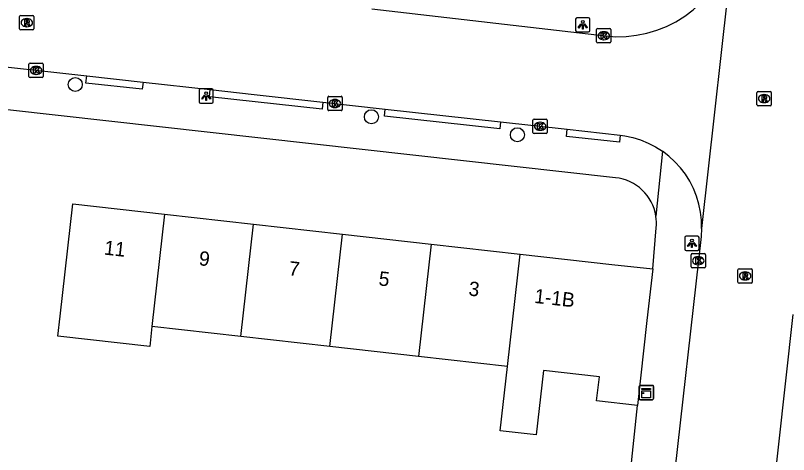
# Model space of a CAD drawing. Extents: x 161928 to 163055, y 386475 to 387428.
# Drawn here: x 162636.3 to 162690.3, y 387077.2 to 387107.9 of the extents above; entities that cross this region are included whole.
import ezdxf

# ---------------------------------------------------------------- set-up
doc = ezdxf.new("R2010")
doc.units = 0
for name, color, linetype in [('IMGEO_Boom', 7, 'Continuous'), ('IMGEO_Kast', 7, 'Continuous'), ('IMGEO_Kolk', 7, 'Continuous'), ('IMGEO_Lichtpunt', 7, 'Continuous'), ('IMGEO_Pand', 7, 'Continuous'), ('IMGEO_Pand_nummerreeks', 7, 'Continuous'), ('IMGEO_Rijbaan_lokaal_open', 7, 'Continuous'), ('IMGEO_Rioolput', 7, 'Continuous'), ('IMGEO_Voetpad_open', 7, 'Continuous')]:
    doc.layers.add(name, color=color, linetype=linetype)

msp = doc.modelspace()

# ---------------------------------------------------------------- linework, layer by layer
at = {"layer": 'IMGEO_Boom'}
for centre in [(162640.466, 387103.044), (162661.154, 387100.796), (162671.353, 387099.539)]:
    msp.add_circle(centre, 0.489, dxfattribs=at)
at = {"layer": 'IMGEO_Kast'}
for p, q in [((162679.861, 387081.113), (162679.861, 387081.954)), ((162679.861, 387081.954), (162679.861, 387081.113)), ((162679.936, 387082.038), (162680.777, 387082.038)), ((162680.777, 387082.038), (162679.936, 387082.038)), ((162680.861, 387081.963), (162680.861, 387081.122)), ((162680.861, 387081.122), (162680.861, 387081.963)), ((162680.786, 387081.038), (162679.945, 387081.038)), ((162679.945, 387081.038), (162680.786, 387081.038))]:
    msp.add_line(p, q, dxfattribs=at)
for points in [[(162680.056, 387081.828), (162680.656, 387081.828), (162680.656, 387081.743), (162680.056, 387081.743), (162680.056, 387081.828)], [(162680.056, 387081.653), (162680.656, 387081.653), (162680.656, 387081.164), (162680.056, 387081.164), (162680.056, 387081.653)]]:
    msp.add_lwpolyline(points, dxfattribs=at)
msp.add_circle((162680.14, 387081.502), 0.0377, dxfattribs=at)
for centre, start, end in [((162679.939, 387081.96), 92.4484, 184.2845), ((162679.939, 387081.96), 92.4484, 184.2845), ((162680.783, 387081.96), 2.4484, 94.2845), ((162680.783, 387081.96), 2.4484, 94.2845), ((162679.939, 387081.116), 182.4484, 274.2845), ((162679.939, 387081.116), 182.4484, 274.2845), ((162680.783, 387081.116), 272.4484, 4.2845), ((162680.783, 387081.116), 272.4484, 4.2845)]:
    msp.add_arc(centre, 0.0779, start, end, dxfattribs=at)
at = {"layer": 'IMGEO_Kolk'}
for p, q in [((162676.89, 387106.024), (162676.89, 387106.876)), ((162676.965, 387106.95), (162677.817, 387106.95)), ((162677.378, 387106.73), (162677.403, 387106.73)), ((162677.891, 387106.876), (162677.891, 387106.024)), ((162677.817, 387105.95), (162676.965, 387105.95)), ((162677.401, 387106.17), (162677.376, 387106.17)), ((162637.229, 387103.607), (162637.229, 387104.459)), ((162637.304, 387104.533), (162638.156, 387104.533)), ((162637.717, 387104.313), (162637.742, 387104.313)), ((162638.23, 387104.459), (162638.23, 387103.607)), ((162638.156, 387103.533), (162637.304, 387103.533)), ((162637.74, 387103.753), (162637.715, 387103.753)), ((162658.108, 387101.294), (162658.108, 387102.146)), ((162658.183, 387102.22), (162659.035, 387102.22)), ((162659.109, 387102.146), (162659.109, 387101.294)), ((162658.596, 387102), (162658.621, 387102)), ((162659.035, 387101.22), (162658.183, 387101.22)), ((162658.619, 387101.44), (162658.594, 387101.44)), ((162672.443, 387099.7), (162672.443, 387100.552)), ((162672.518, 387100.626), (162673.37, 387100.626)), ((162673.444, 387100.552), (162673.444, 387099.7)), ((162672.931, 387100.406), (162672.956, 387100.406)), ((162673.37, 387099.626), (162672.518, 387099.626)), ((162672.954, 387099.846), (162672.929, 387099.846)), ((162683.492, 387090.311), (162683.492, 387091.163)), ((162683.567, 387091.237), (162684.419, 387091.237)), ((162683.98, 387091.017), (162684.005, 387091.017)), ((162684.493, 387091.163), (162684.493, 387090.311)), ((162684.003, 387090.457), (162683.978, 387090.457)), ((162684.419, 387090.237), (162683.567, 387090.237))]:
    msp.add_line(p, q, dxfattribs=at)
for points in [[(162676.89, 387106.024), (162676.89, 387106.876)], [(162676.965, 387106.95), (162677.817, 387106.95)], [(162677.211, 387106.65), (162677.334, 387106.65), (162677.334, 387106.499), (162677.464, 387106.65), (162677.628, 387106.65), (162677.482, 387106.499), (162677.635, 387106.25), (162677.483, 387106.25), (162677.398, 387106.414), (162677.334, 387106.347), (162677.334, 387106.25), (162677.211, 387106.25), (162677.211, 387106.65)], [(162677.891, 387106.876), (162677.891, 387106.024)], [(162677.817, 387105.95), (162676.965, 387105.95)], [(162637.229, 387103.607), (162637.229, 387104.459)], [(162637.304, 387104.533), (162638.156, 387104.533)], [(162638.23, 387104.459), (162638.23, 387103.607)], [(162637.55, 387104.233), (162637.673, 387104.233), (162637.673, 387104.082), (162637.803, 387104.233), (162637.967, 387104.233), (162637.821, 387104.082), (162637.974, 387103.833), (162637.822, 387103.833), (162637.737, 387103.997), (162637.673, 387103.93), (162637.673, 387103.833), (162637.55, 387103.833), (162637.55, 387104.233)], [(162638.156, 387103.533), (162637.304, 387103.533)], [(162658.108, 387101.294), (162658.108, 387102.146)], [(162658.183, 387102.22), (162659.035, 387102.22)], [(162659.109, 387102.146), (162659.109, 387101.294)], [(162658.429, 387101.92), (162658.552, 387101.92), (162658.552, 387101.769), (162658.682, 387101.92), (162658.846, 387101.92), (162658.7, 387101.769), (162658.853, 387101.52), (162658.701, 387101.52), (162658.616, 387101.684), (162658.552, 387101.617), (162658.552, 387101.52), (162658.429, 387101.52), (162658.429, 387101.92)], [(162659.035, 387101.22), (162658.183, 387101.22)], [(162672.443, 387099.7), (162672.443, 387100.552)], [(162672.518, 387100.626), (162673.37, 387100.626)], [(162673.444, 387100.552), (162673.444, 387099.7)], [(162672.764, 387100.326), (162672.887, 387100.326), (162672.887, 387100.175), (162673.017, 387100.326), (162673.181, 387100.326), (162673.035, 387100.175), (162673.188, 387099.926), (162673.036, 387099.926), (162672.951, 387100.09), (162672.887, 387100.023), (162672.887, 387099.926), (162672.764, 387099.926), (162672.764, 387100.326)], [(162673.37, 387099.626), (162672.518, 387099.626)], [(162683.492, 387090.311), (162683.492, 387091.163)], [(162683.567, 387091.237), (162684.419, 387091.237)], [(162683.813, 387090.937), (162683.936, 387090.937), (162683.936, 387090.786), (162684.066, 387090.937), (162684.23, 387090.937), (162684.084, 387090.786), (162684.237, 387090.537), (162684.085, 387090.537), (162684, 387090.701), (162683.936, 387090.634), (162683.936, 387090.537), (162683.813, 387090.537), (162683.813, 387090.937)], [(162684.493, 387091.163), (162684.493, 387090.311)], [(162684.419, 387090.237), (162683.567, 387090.237)]]:
    msp.add_lwpolyline(points, dxfattribs=at)
for centre, start, end in [((162676.967, 387106.874), 91.552, 178.448), ((162676.967, 387106.874), 91.552, 178.448), ((162677.815, 387106.874), 1.552, 88.448), ((162677.815, 387106.874), 1.552, 88.448), ((162676.967, 387106.026), 181.552, 268.448), ((162676.967, 387106.026), 181.552, 268.448), ((162677.815, 387106.026), 271.552, 358.448), ((162677.815, 387106.026), 271.552, 358.448), ((162637.306, 387104.457), 91.552, 178.448), ((162637.306, 387104.457), 91.552, 178.448), ((162638.154, 387104.457), 1.552, 88.448), ((162638.154, 387104.457), 1.552, 88.448), ((162637.306, 387103.609), 181.552, 268.448), ((162637.306, 387103.609), 181.552, 268.448), ((162638.154, 387103.609), 271.552, 358.448), ((162638.154, 387103.609), 271.552, 358.448), ((162658.185, 387102.144), 91.552, 178.448), ((162658.185, 387102.144), 91.552, 178.448), ((162659.033, 387102.144), 1.552, 88.448), ((162659.033, 387102.144), 1.552, 88.448), ((162658.185, 387101.296), 181.552, 268.448), ((162658.185, 387101.296), 181.552, 268.448), ((162659.033, 387101.296), 271.552, 358.448), ((162659.033, 387101.296), 271.552, 358.448), ((162672.52, 387100.55), 91.552, 178.448), ((162672.52, 387100.55), 91.552, 178.448), ((162673.368, 387100.55), 1.552, 88.448), ((162673.368, 387100.55), 1.552, 88.448), ((162672.52, 387099.702), 181.552, 268.448), ((162672.52, 387099.702), 181.552, 268.448), ((162673.368, 387099.702), 271.552, 358.448), ((162673.368, 387099.702), 271.552, 358.448), ((162683.569, 387091.161), 91.552, 178.448), ((162683.569, 387091.161), 91.552, 178.448), ((162684.417, 387091.161), 1.552, 88.448), ((162684.417, 387091.161), 1.552, 88.448), ((162683.569, 387090.313), 181.552, 268.448), ((162683.569, 387090.313), 181.552, 268.448), ((162684.417, 387090.313), 271.552, 358.448), ((162684.417, 387090.313), 271.552, 358.448)]:
    msp.add_arc(centre, 0.0765, start, end, dxfattribs=at)
for centre, major_axis, ratio, start_param, end_param in [((162677.377, 387106.45), (-0.387, 0.002), 0.722429, 4.712389, 7.853982), ((162677.402, 387106.45), (-0.39, 0.002), 0.717154, 1.570796, 4.712389), ((162637.716, 387104.033), (-0.387, 0.002), 0.722429, 4.712389, 7.853982), ((162637.741, 387104.033), (-0.39, 0.002), 0.717154, 1.570796, 4.712389), ((162658.595, 387101.72), (-0.387, 0.002), 0.722429, 4.712389, 7.853982), ((162658.62, 387101.72), (-0.39, 0.002), 0.717154, 1.570796, 4.712389), ((162672.93, 387100.126), (-0.387, 0.002), 0.722429, 4.712389, 7.853982), ((162672.955, 387100.126), (-0.39, 0.002), 0.717154, 1.570796, 4.712389), ((162683.979, 387090.737), (-0.387, 0.002), 0.722429, 4.712389, 7.853982), ((162684.004, 387090.737), (-0.39, 0.002), 0.717154, 1.570796, 4.712389)]:
    msp.add_ellipse(centre, major_axis=major_axis, ratio=ratio, start_param=start_param, end_param=end_param, dxfattribs=at)
at = {"layer": 'IMGEO_Lichtpunt'}
for p, q in [((162675.424, 387107.616), (162675.424, 387106.809)), ((162675.424, 387107.616), (162675.424, 387106.809)), ((162676.326, 387107.711), (162675.518, 387107.711)), ((162676.326, 387107.711), (162675.518, 387107.711)), ((162676.42, 387106.809), (162676.42, 387107.616)), ((162676.42, 387106.809), (162676.42, 387107.616)), ((162675.518, 387106.715), (162676.326, 387106.715)), ((162675.518, 387106.715), (162676.326, 387106.715)), ((162650.016, 387102.739), (162649.208, 387102.739)), ((162650.016, 387102.739), (162649.208, 387102.739)), ((162649.114, 387102.644), (162649.114, 387101.837)), ((162649.114, 387102.644), (162649.114, 387101.837)), ((162650.11, 387101.837), (162650.11, 387102.644)), ((162650.11, 387101.837), (162650.11, 387102.644)), ((162649.208, 387101.743), (162650.016, 387101.743)), ((162649.208, 387101.743), (162650.016, 387101.743)), ((162683.952, 387092.455), (162683.144, 387092.455)), ((162683.952, 387092.455), (162683.144, 387092.455)), ((162683.05, 387092.36), (162683.05, 387091.553)), ((162683.05, 387092.36), (162683.05, 387091.553)), ((162684.046, 387091.553), (162684.046, 387092.36)), ((162684.046, 387091.553), (162684.046, 387092.36)), ((162683.144, 387091.459), (162683.952, 387091.459)), ((162683.144, 387091.459), (162683.952, 387091.459))]:
    msp.add_line(p, q, dxfattribs=at)
for points in [[(162675.798, 387107.28), (162675.837, 387107.252), (162675.649, 387106.99), (162675.611, 387107.017), (162675.798, 387107.28)], [(162675.9, 387107.232), (162675.947, 387107.232), (162675.947, 387106.91), (162675.9, 387106.91), (162675.9, 387107.232)], [(162676.01, 387107.252), (162676.048, 387107.279), (162676.235, 387107.017), (162676.196, 387106.989), (162676.01, 387107.252)], [(162649.488, 387102.308), (162649.527, 387102.28), (162649.339, 387102.018), (162649.301, 387102.045), (162649.488, 387102.308)], [(162649.59, 387102.26), (162649.637, 387102.26), (162649.637, 387101.938), (162649.59, 387101.938), (162649.59, 387102.26)], [(162649.7, 387102.28), (162649.738, 387102.307), (162649.925, 387102.045), (162649.886, 387102.017), (162649.7, 387102.28)], [(162683.424, 387092.024), (162683.463, 387091.996), (162683.275, 387091.734), (162683.237, 387091.761), (162683.424, 387092.024)], [(162683.526, 387091.976), (162683.573, 387091.976), (162683.573, 387091.654), (162683.526, 387091.654), (162683.526, 387091.976)], [(162683.636, 387091.996), (162683.674, 387092.023), (162683.861, 387091.761), (162683.822, 387091.733), (162683.636, 387091.996)]]:
    msp.add_lwpolyline(points, dxfattribs=at)
for centre in [(162675.923, 387107.414), (162649.613, 387102.442), (162683.549, 387092.158)]:
    msp.add_circle(centre, 0.0994, dxfattribs=at)
for centre, start, end in [((162675.518, 387107.616), 90, 180), ((162675.518, 387107.616), 90, 180), ((162676.326, 387107.616), 0, 90), ((162676.326, 387107.616), 0, 90), ((162675.518, 387106.809), 180, 270), ((162675.518, 387106.809), 180, 270), ((162676.326, 387106.809), 270, 0), ((162676.326, 387106.809), 270, 360), ((162649.208, 387102.644), 90, 180), ((162649.208, 387102.644), 90, 180), ((162650.016, 387102.644), 0, 90), ((162650.016, 387102.644), 0, 90), ((162649.208, 387101.837), 180, 270), ((162649.208, 387101.837), 180, 270), ((162650.016, 387101.837), 270, 0), ((162650.016, 387101.837), 270, 360), ((162683.144, 387092.36), 90, 180), ((162683.144, 387092.36), 90, 180), ((162683.952, 387092.36), 0, 90), ((162683.952, 387092.36), 0, 90), ((162683.144, 387091.553), 180, 270), ((162683.144, 387091.553), 180, 270), ((162683.952, 387091.553), 270, 0), ((162683.952, 387091.553), 270, 360)]:
    msp.add_arc(centre, 0.0946, start, end, dxfattribs=at)
at = {"layer": 'IMGEO_Pand'}
for points in [[(162645.822, 387086.152), (162645.665, 387084.754), (162639.246, 387085.475), (162639.403, 387086.873), (162640.284, 387094.717), (162646.702, 387093.997)], [(162646.702, 387093.997), (162645.822, 387086.152)], [(162646.702, 387093.997), (162652.913, 387093.3)], [(162652.033, 387085.455), (162652.913, 387093.3)], [(162652.913, 387093.3), (162659.125, 387092.602)], [(162658.245, 387084.758), (162659.125, 387092.602)], [(162659.125, 387092.602), (162665.336, 387091.905)], [(162665.336, 387091.905), (162664.456, 387084.061)], [(162665.336, 387091.905), (162671.547, 387091.208)], [(162670.667, 387083.363), (162671.547, 387091.208)], [(162671.547, 387091.208), (162677.964, 387090.488), (162680.81, 387090.169)], [(162680.81, 387090.169), (162680.405, 387086.559), (162679.739, 387080.634)], [(162652.033, 387085.455), (162645.822, 387086.152)], [(162658.245, 387084.758), (162652.033, 387085.455)], [(162664.456, 387084.061), (162658.245, 387084.758)], [(162670.667, 387083.363), (162664.456, 387084.061)], [(162679.739, 387080.634), (162676.892, 387080.953), (162677.083, 387082.643), (162673.171, 387083.082), (162672.665, 387078.58), (162670.161, 387078.861), (162670.667, 387083.363)]]:
    msp.add_lwpolyline(points, dxfattribs=at)
at = {"layer": 'IMGEO_Rijbaan_lokaal_open'}
for points in [[(162686.47, 387113.209), (162684.224, 387092.998)], [(162661.192, 387108.335), (162677.5, 387106.436), (162678.227, 387106.386), (162678.957, 387106.401), (162679.681, 387106.481), (162680.396, 387106.625), (162681.095, 387106.833), (162681.773, 387107.103), (162682.424, 387107.431), (162683.042, 387107.817), (162683.624, 387108.256), (162684.165, 387108.746), (162684.659, 387109.282), (162685.104, 387109.86), (162685.495, 387110.475), (162685.83, 387111.123), (162686.105, 387111.798)], [(162632.836, 387104.575), (162641.262, 387103.643)], [(162641.262, 387103.643), (162645.198, 387103.208)], [(162645.198, 387103.208), (162649.887, 387102.689)], [(162649.887, 387102.689), (162652.963, 387102.349), (162657.762, 387101.815)], [(162657.762, 387101.815), (162662.122, 387101.331)], [(162662.122, 387101.331), (162670.168, 387100.436)], [(162670.168, 387100.436), (162674.84, 387099.916)], [(162674.84, 387099.916), (162678.539, 387099.505)], [(162678.539, 387099.505), (162678.859, 387099.461), (162679.419, 387099.343), (162679.967, 387099.176), (162680.497, 387098.96), (162681.006, 387098.698), (162681.489, 387098.392)], [(162684.224, 387092.998), (162684.211, 387093.57), (162684.147, 387094.139), (162684.033, 387094.7), (162683.869, 387095.248), (162683.657, 387095.78), (162683.399, 387096.291), (162683.095, 387096.776), (162682.75, 387097.232), (162682.365, 387097.656), (162681.944, 387098.043), (162681.489, 387098.392)], [(162684.224, 387092.998), (162684.185, 387092.427), (162680.14, 387056.497)], [(162687.39, 387057.78), (162688.557, 387068.241), (162690.631, 387086.989)]]:
    msp.add_lwpolyline(points, dxfattribs=at)
at = {"layer": 'IMGEO_Rioolput'}
for p, q in [((162636.579, 387106.938), (162636.579, 387107.79)), ((162636.654, 387107.864), (162637.506, 387107.864)), ((162637.067, 387107.644), (162637.092, 387107.644)), ((162637.58, 387107.79), (162637.58, 387106.938)), ((162637.09, 387107.084), (162637.065, 387107.084)), ((162637.506, 387106.864), (162636.654, 387106.864)), ((162688.095, 387101.634), (162688.095, 387102.486)), ((162688.17, 387102.56), (162689.022, 387102.56)), ((162688.583, 387102.34), (162688.608, 387102.34)), ((162689.096, 387102.486), (162689.096, 387101.634)), ((162688.606, 387101.78), (162688.581, 387101.78)), ((162689.022, 387101.56), (162688.17, 387101.56)), ((162686.767, 387089.25), (162686.767, 387090.102)), ((162686.842, 387090.176), (162687.694, 387090.176)), ((162687.255, 387089.956), (162687.28, 387089.956)), ((162687.768, 387090.102), (162687.768, 387089.25)), ((162687.278, 387089.396), (162687.253, 387089.396)), ((162687.694, 387089.176), (162686.842, 387089.176))]:
    msp.add_line(p, q, dxfattribs=at)
for points in [[(162636.579, 387106.938), (162636.579, 387107.79)], [(162636.654, 387107.864), (162637.506, 387107.864)], [(162637.168, 387107.562), (162636.916, 387107.564), (162636.916, 387107.164)], [(162637.58, 387107.79), (162637.58, 387106.938)], [(162636.916, 387107.164), (162637.04, 387107.164), (162637.04, 387107.326), (162637.051, 387107.326)], [(162637.094, 387107.483), (162637.04, 387107.483), (162637.04, 387107.402)], [(162637.04, 387107.402), (162637.092, 387107.402)], [(162637.098, 387107.297), (162637.169, 387107.164), (162637.309, 387107.164), (162637.244, 387107.29)], [(162637.506, 387106.864), (162636.654, 387106.864)], [(162688.095, 387101.634), (162688.095, 387102.486)], [(162688.17, 387102.56), (162689.022, 387102.56)], [(162688.684, 387102.258), (162688.432, 387102.26), (162688.432, 387101.86)], [(162688.61, 387102.179), (162688.556, 387102.179), (162688.556, 387102.098)], [(162689.096, 387102.486), (162689.096, 387101.634)], [(162688.432, 387101.86), (162688.556, 387101.86), (162688.556, 387102.022), (162688.567, 387102.022)], [(162688.556, 387102.098), (162688.608, 387102.098)], [(162688.614, 387101.993), (162688.685, 387101.86), (162688.825, 387101.86), (162688.76, 387101.986)], [(162689.022, 387101.56), (162688.17, 387101.56)], [(162686.767, 387089.25), (162686.767, 387090.102)], [(162686.842, 387090.176), (162687.694, 387090.176)], [(162687.356, 387089.874), (162687.104, 387089.876), (162687.104, 387089.476)], [(162687.282, 387089.795), (162687.228, 387089.795), (162687.228, 387089.714)], [(162687.768, 387090.102), (162687.768, 387089.25)], [(162687.104, 387089.476), (162687.228, 387089.476), (162687.228, 387089.638), (162687.239, 387089.638)], [(162687.228, 387089.714), (162687.28, 387089.714)], [(162687.286, 387089.609), (162687.357, 387089.476), (162687.497, 387089.476), (162687.432, 387089.602)], [(162687.694, 387089.176), (162686.842, 387089.176)]]:
    msp.add_lwpolyline(points, dxfattribs=at)
for centre, radius, start, end in [((162636.656, 387107.788), 0.0765, 91.552, 178.448), ((162636.656, 387107.788), 0.0765, 91.552, 178.448), ((162637.167, 387107.452), 0.109, 350.3612, 89.416), ((162637.504, 387107.788), 0.0765, 1.552, 88.448), ((162637.504, 387107.788), 0.0765, 1.552, 88.448), ((162637.05, 387107.273), 0.0533, 26.0293, 88.6989), ((162637.076, 387107.591), 0.19, 274.7715, 282.9687), ((162637.1, 387107.387), 0.0964, 77.0061, 93.1865), ((162637.114, 387107.444), 0.0378, 276.6634, 79.6772), ((162637.165, 387107.452), 0.112, 277.5842, 350.9817), ((162637.149, 387107.237), 0.108, 29.5134, 73.7905), ((162636.656, 387106.94), 0.0765, 181.552, 268.448), ((162636.656, 387106.94), 0.0765, 181.552, 268.448), ((162637.504, 387106.94), 0.0765, 271.552, 358.448), ((162637.504, 387106.94), 0.0765, 271.552, 358.448), ((162688.172, 387102.484), 0.0765, 91.552, 178.448), ((162688.172, 387102.484), 0.0765, 91.552, 178.448), ((162688.616, 387102.083), 0.0964, 77.0061, 93.1865), ((162688.63, 387102.14), 0.0378, 276.6634, 79.6772), ((162688.683, 387102.148), 0.109, 350.3612, 89.416), ((162689.02, 387102.484), 0.0765, 1.552, 88.448), ((162689.02, 387102.484), 0.0765, 1.552, 88.448), ((162688.172, 387101.636), 0.0765, 181.552, 268.448), ((162688.172, 387101.636), 0.0765, 181.552, 268.448), ((162688.566, 387101.969), 0.0533, 26.0293, 88.6989), ((162688.592, 387102.287), 0.19, 274.7715, 282.9687), ((162688.681, 387102.148), 0.112, 277.5842, 350.9817), ((162688.665, 387101.933), 0.108, 29.5134, 73.7905), ((162689.02, 387101.636), 0.0765, 271.552, 358.448), ((162689.02, 387101.636), 0.0765, 271.552, 358.448), ((162686.844, 387090.1), 0.0765, 91.552, 178.448), ((162686.844, 387090.1), 0.0765, 91.552, 178.448), ((162687.288, 387089.699), 0.0964, 77.0061, 93.1865), ((162687.302, 387089.756), 0.0378, 276.6634, 79.6772), ((162687.355, 387089.764), 0.109, 350.3612, 89.416), ((162687.353, 387089.764), 0.112, 277.5842, 350.9817), ((162687.692, 387090.1), 0.0765, 1.552, 88.448), ((162687.692, 387090.1), 0.0765, 1.552, 88.448), ((162686.844, 387089.252), 0.0765, 181.552, 268.448), ((162686.844, 387089.252), 0.0765, 181.552, 268.448), ((162687.238, 387089.585), 0.0533, 26.0293, 88.6989), ((162687.264, 387089.903), 0.19, 274.7715, 282.9687), ((162687.337, 387089.549), 0.108, 29.5134, 73.7905), ((162687.692, 387089.252), 0.0765, 271.552, 358.448), ((162687.692, 387089.252), 0.0765, 271.552, 358.448)]:
    msp.add_arc(centre, radius, start, end, dxfattribs=at)
for centre, major_axis, ratio, start_param, end_param in [((162637.066, 387107.364), (-0.387, 0.002), 0.722429, 4.712389, 7.853982), ((162637.091, 387107.364), (-0.39, 0.002), 0.717154, 1.570796, 4.712389), ((162688.582, 387102.06), (-0.387, 0.002), 0.722429, 4.712389, 7.853982), ((162688.607, 387102.06), (-0.39, 0.002), 0.717154, 1.570796, 4.712389), ((162687.254, 387089.676), (-0.387, 0.002), 0.722429, 4.712389, 7.853982), ((162687.279, 387089.676), (-0.39, 0.002), 0.717154, 1.570796, 4.712389)]:
    msp.add_ellipse(centre, major_axis=major_axis, ratio=ratio, start_param=start_param, end_param=end_param, dxfattribs=at)
at = {"layer": 'IMGEO_Voetpad_open'}
for points in [[(162678.208, 387096.534), (162593.234, 387106.02)], [(162645.198, 387103.208), (162645.145, 387102.711), (162641.209, 387103.147), (162641.262, 387103.643)], [(162657.762, 387101.815), (162657.711, 387101.318), (162649.836, 387102.192), (162649.887, 387102.689)], [(162670.168, 387100.436), (162670.117, 387099.939), (162662.071, 387100.834), (162662.122, 387101.331)], [(162678.539, 387099.505), (162678.489, 387099.008), (162674.79, 387099.419), (162674.84, 387099.916)], [(162681.489, 387098.392), (162681.031, 387093.857)], [(162680.81, 387090.169), (162681.051, 387093.039)], [(162678.674, 387070.417), (162679.739, 387080.634)]]:
    msp.add_lwpolyline(points, dxfattribs=at)
for centre, radius, start, end in [((162677.888, 387093.369), 3.181, 8.8169, 84.2243), ((162677.838, 387093.37), 3.23, 354.1233, 8.6778)]:
    msp.add_arc(centre, radius, start, end, dxfattribs=at)

# ---------------------------------------------------------------- texts
at = {"layer": 'IMGEO_Pand_nummerreeks'}
for s, rotation, p in [('11', 353.5943, (162642.441, 387091.175)), ('9', 353.5962, (162649.065, 387090.431)), ('7', 353.5962, (162655.345, 387089.726)), ('5', 353.5962, (162661.625, 387089.021)), ('3', 353.5962, (162667.905, 387088.316)), ('1-1B', 353.5981, (162672.5, 387087.8))]:
    msp.add_text(s, height=1, rotation=rotation, dxfattribs=at).set_placement(p)

doc.saveas('drawing.dxf')
